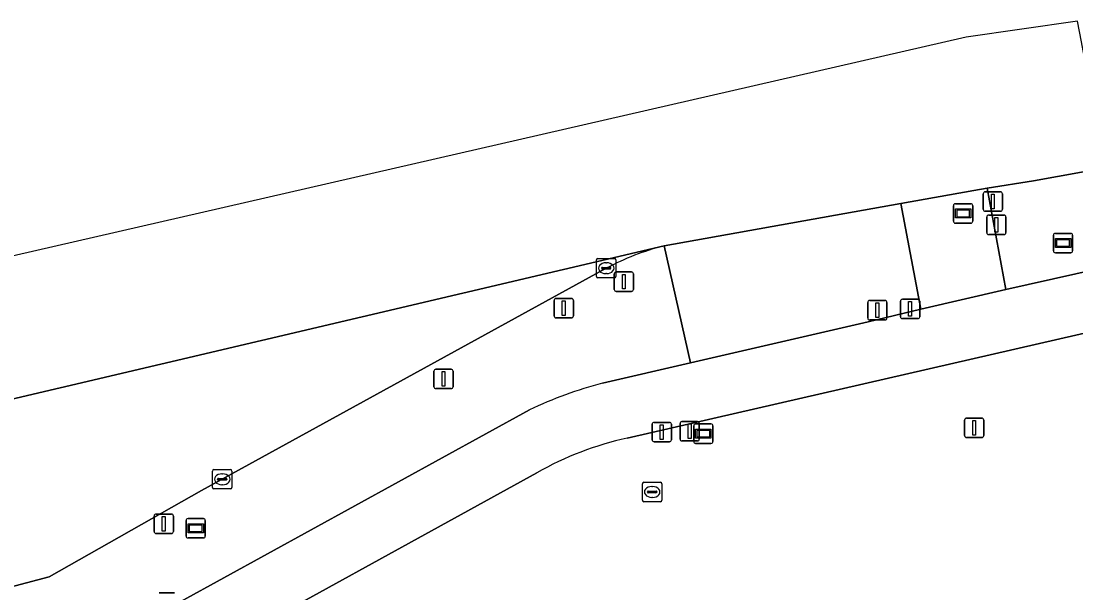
# Model space of a CAD drawing. Extents: x 160806 to 161707, y 383696 to 384148.
# Drawn here: x 161489.3 to 161543.6, y 383955 to 383984.5 of the extents above; entities that cross this region are included whole.
import ezdxf

# ---------------------------------------------------------------- set-up
doc = ezdxf.new("R2010")
doc.units = 0
for name, color, linetype in [('IMGEO_Berm_open', 7, 'Continuous'), ('IMGEO_Drukknoppaal', 7, 'Continuous'), ('IMGEO_Fietspad_open', 7, 'Continuous'), ('IMGEO_Kolk', 7, 'Continuous'), ('IMGEO_Lichtmast', 7, 'Continuous'), ('IMGEO_OVBaan_gesloten', 7, 'Continuous'), ('IMGEO_Rijbaan_lokaal_gesloten', 7, 'Continuous'), ('IMGEO_Rijbaan_lokaal_open', 7, 'Continuous'), ('IMGEO_Rioolput', 7, 'Continuous'), ('IMGEO_Verkeersregelinstallatiepaal', 7, 'Continuous'), ('IMGEO_Voetpad_open', 7, 'Continuous'), ('IMGEO_Wegwijzer', 7, 'Continuous')]:
    doc.layers.add(name, color=color, linetype=linetype)

msp = doc.modelspace()

# ---------------------------------------------------------------- linework, layer by layer
at = {"layer": 'IMGEO_Berm_open'}
for points in [[(161519.254, 383965.822), (161523.784, 383966.873), (161522.421, 383972.902)], [(161519.443, 383971.749), (161498.607, 383960.307), (161490.782, 383955.856), (161480.443, 383953.13), (161480.64, 383952.368)], [(161482.764, 383950.802), (161484.817, 383951.25), (161485.579, 383951.426), (161494.69, 383953.527), (161497.52, 383954.56), (161515.493, 383964.453)]]:
    msp.add_lwpolyline(points, dxfattribs=at)
for centre, radius, start, end in [((161525.818, 383959.706), 13.626, 104.4357, 117.8944), ((161524.253, 383946.239), 20.211, 104.319, 115.6839)]:
    msp.add_arc(centre, radius, start, end, dxfattribs=at)
at = {"layer": 'IMGEO_Drukknoppaal'}
for p, q in [((161534.584, 383969.252), (161534.584, 383970.052)), ((161534.584, 383970.052), (161534.584, 383969.252)), ((161534.684, 383970.152), (161535.474, 383970.152)), ((161535.474, 383970.152), (161534.684, 383970.152)), ((161535.574, 383970.052), (161535.574, 383969.252)), ((161535.574, 383969.252), (161535.574, 383970.052)), ((161535.474, 383969.152), (161534.684, 383969.152)), ((161534.684, 383969.152), (161535.474, 383969.152)), ((161521.807, 383962.911), (161521.807, 383963.711)), ((161521.807, 383963.711), (161521.807, 383962.911)), ((161521.907, 383963.811), (161522.697, 383963.811)), ((161522.697, 383963.811), (161521.907, 383963.811)), ((161522.797, 383963.711), (161522.797, 383962.911)), ((161522.797, 383962.911), (161522.797, 383963.711)), ((161522.697, 383962.811), (161521.907, 383962.811)), ((161521.907, 383962.811), (161522.697, 383962.811)), ((161496.44, 383955.027), (161497.23, 383955.027)), ((161497.23, 383955.027), (161496.44, 383955.027))]:
    msp.add_line(p, q, dxfattribs=at)
for points in [[(161535.004, 383970.027), (161535.154, 383970.027), (161535.154, 383969.277), (161535.004, 383969.277), (161535.004, 383970.027)], [(161522.227, 383963.686), (161522.377, 383963.686), (161522.377, 383962.936), (161522.227, 383962.936), (161522.227, 383963.686)]]:
    msp.add_lwpolyline(points, dxfattribs=at)
for centre, start, end in [((161534.684, 383970.052), 90, 180), ((161534.684, 383970.052), 90, 180), ((161535.474, 383970.052), 0, 90), ((161535.474, 383970.052), 360, 90), ((161534.684, 383969.252), 180, 270), ((161534.684, 383969.252), 180, 270), ((161535.474, 383969.252), 270, 0), ((161535.474, 383969.252), 270, 0), ((161521.907, 383963.711), 90, 180), ((161521.907, 383963.711), 90, 180), ((161522.697, 383963.711), 0, 90), ((161522.697, 383963.711), 360, 90), ((161521.907, 383962.911), 180, 270), ((161521.907, 383962.911), 180, 270), ((161522.697, 383962.911), 270, 0), ((161522.697, 383962.911), 270, 0)]:
    msp.add_arc(centre, 0.1, start, end, dxfattribs=at)
at = {"layer": 'IMGEO_Fietspad_open'}
msp.add_lwpolyline([(161539.05, 383975.868), (161538.355, 383975.756), (161534.608, 383975.085), (161535.627, 383969.643), (161540.016, 383970.65)], close=True, dxfattribs=at)
at = {"layer": 'IMGEO_Kolk'}
for p, q in [((161518.942, 383971.323), (161518.942, 383972.175)), ((161519.017, 383972.249), (161519.869, 383972.249)), ((161519.43, 383972.029), (161519.455, 383972.029)), ((161519.943, 383972.175), (161519.943, 383971.323)), ((161519.201, 383971.743), (161519.201, 383971.755)), ((161519.639, 383971.706), (161519.241, 383971.706)), ((161519.244, 383971.792), (161519.642, 383971.792)), ((161519.685, 383971.755), (161519.685, 383971.743)), ((161519.869, 383971.249), (161519.017, 383971.249)), ((161519.453, 383971.469), (161519.428, 383971.469)), ((161499.179, 383960.453), (161499.179, 383961.305)), ((161499.254, 383961.379), (161500.106, 383961.379)), ((161500.18, 383961.305), (161500.18, 383960.453)), ((161499.438, 383960.873), (161499.438, 383960.885)), ((161499.876, 383960.836), (161499.478, 383960.836)), ((161499.481, 383960.922), (161499.879, 383960.922)), ((161499.667, 383961.159), (161499.692, 383961.159)), ((161499.922, 383960.885), (161499.922, 383960.873)), ((161500.106, 383960.379), (161499.254, 383960.379)), ((161499.69, 383960.599), (161499.665, 383960.599))]:
    msp.add_line(p, q, dxfattribs=at)
for points in [[(161518.942, 383971.323), (161518.942, 383972.175)], [(161519.017, 383972.249), (161519.869, 383972.249)], [(161519.943, 383972.175), (161519.943, 383971.323)], [(161519.869, 383971.249), (161519.017, 383971.249)], [(161499.179, 383960.453), (161499.179, 383961.305)], [(161499.254, 383961.379), (161500.106, 383961.379)], [(161500.18, 383961.305), (161500.18, 383960.453)], [(161500.106, 383960.379), (161499.254, 383960.379)]]:
    msp.add_lwpolyline(points, dxfattribs=at)
for centre, radius, start, end in [((161519.019, 383972.173), 0.0765, 91.552, 178.448), ((161519.019, 383972.173), 0.0765, 91.552, 178.448), ((161519.867, 383972.173), 0.0765, 1.552, 88.448), ((161519.867, 383972.173), 0.0765, 1.552, 88.448), ((161519.241, 383971.752), 0.0403, 85.8775, 175.7526), ((161519.238, 383971.742), 0.0366, 178.938, 274.7102), ((161519.642, 383971.749), 0.043, 264.8664, 352.4533), ((161519.646, 383971.754), 0.0386, 1.7309, 96.639), ((161519.019, 383971.325), 0.0765, 181.552, 268.448), ((161519.019, 383971.325), 0.0765, 181.552, 268.448), ((161519.867, 383971.325), 0.0765, 271.552, 358.448), ((161519.867, 383971.325), 0.0765, 271.552, 358.448), ((161499.256, 383961.303), 0.0765, 91.552, 178.448), ((161499.256, 383961.303), 0.0765, 91.552, 178.448), ((161500.104, 383961.303), 0.0765, 1.552, 88.448), ((161500.104, 383961.303), 0.0765, 1.552, 88.448), ((161499.478, 383960.882), 0.0403, 85.8775, 175.7526), ((161499.475, 383960.872), 0.0366, 178.938, 274.7102), ((161499.879, 383960.879), 0.043, 264.8664, 352.4533), ((161499.883, 383960.884), 0.0386, 1.7309, 96.639), ((161499.256, 383960.455), 0.0765, 181.552, 268.448), ((161499.256, 383960.455), 0.0765, 181.552, 268.448), ((161500.104, 383960.455), 0.0765, 271.552, 358.448), ((161500.104, 383960.455), 0.0765, 271.552, 358.448)]:
    msp.add_arc(centre, radius, start, end, dxfattribs=at)
for centre, major_axis, ratio, start_param, end_param in [((161519.429, 383971.749), (-0.387, 0.002), 0.722429, 4.712389, 7.853982), ((161519.454, 383971.749), (-0.39, 0.002), 0.717154, 1.570796, 4.712389), ((161499.666, 383960.879), (-0.387, 0.002), 0.722429, 4.712389, 7.853982), ((161499.691, 383960.879), (-0.39, 0.002), 0.717154, 1.570796, 4.712389)]:
    msp.add_ellipse(centre, major_axis=major_axis, ratio=ratio, start_param=start_param, end_param=end_param, dxfattribs=at)
at = {"layer": 'IMGEO_Lichtmast'}
for p, q in [((161516.76, 383969.292), (161516.76, 383970.092)), ((161516.76, 383970.092), (161516.76, 383969.292)), ((161516.86, 383970.192), (161517.65, 383970.192)), ((161517.65, 383970.192), (161516.86, 383970.192)), ((161517.75, 383970.092), (161517.75, 383969.292)), ((161517.75, 383969.292), (161517.75, 383970.092)), ((161517.65, 383969.192), (161516.86, 383969.192)), ((161516.86, 383969.192), (161517.65, 383969.192)), ((161510.574, 383965.648), (161510.574, 383966.448)), ((161510.574, 383966.448), (161510.574, 383965.648)), ((161510.674, 383966.548), (161511.464, 383966.548)), ((161511.464, 383966.548), (161510.674, 383966.548)), ((161511.564, 383966.448), (161511.564, 383965.648)), ((161511.564, 383965.648), (161511.564, 383966.448)), ((161511.464, 383965.548), (161510.674, 383965.548)), ((161510.674, 383965.548), (161511.464, 383965.548)), ((161496.277, 383959.086), (161497.067, 383959.086)), ((161497.067, 383959.086), (161496.277, 383959.086)), ((161496.177, 383958.186), (161496.177, 383958.986)), ((161496.177, 383958.986), (161496.177, 383958.186)), ((161497.167, 383958.986), (161497.167, 383958.186)), ((161497.167, 383958.186), (161497.167, 383958.986)), ((161497.067, 383958.086), (161496.277, 383958.086)), ((161496.277, 383958.086), (161497.067, 383958.086))]:
    msp.add_line(p, q, dxfattribs=at)
for points in [[(161517.18, 383970.067), (161517.33, 383970.067), (161517.33, 383969.317), (161517.18, 383969.317), (161517.18, 383970.067)], [(161510.994, 383966.423), (161511.144, 383966.423), (161511.144, 383965.673), (161510.994, 383965.673), (161510.994, 383966.423)], [(161496.597, 383958.961), (161496.747, 383958.961), (161496.747, 383958.211), (161496.597, 383958.211), (161496.597, 383958.961)]]:
    msp.add_lwpolyline(points, dxfattribs=at)
for centre, start, end in [((161516.86, 383970.092), 90, 180), ((161516.86, 383970.092), 90, 180), ((161517.65, 383970.092), 0, 90), ((161517.65, 383970.092), 360, 90), ((161516.86, 383969.292), 180, 270), ((161516.86, 383969.292), 180, 270), ((161517.65, 383969.292), 270, 0), ((161517.65, 383969.292), 270, 0), ((161510.674, 383966.448), 90, 180), ((161510.674, 383966.448), 90, 180), ((161511.464, 383966.448), 0, 90), ((161511.464, 383966.448), 360, 90), ((161510.674, 383965.648), 180, 270), ((161510.674, 383965.648), 180, 270), ((161511.464, 383965.648), 270, 0), ((161511.464, 383965.648), 270, 0), ((161496.277, 383958.986), 90, 180), ((161496.277, 383958.986), 90, 180), ((161497.067, 383958.986), 0, 90), ((161497.067, 383958.986), 360, 90), ((161496.277, 383958.186), 180, 270), ((161496.277, 383958.186), 180, 270), ((161497.067, 383958.186), 270, 0), ((161497.067, 383958.186), 270, 0)]:
    msp.add_arc(centre, 0.1, start, end, dxfattribs=at)
at = {"layer": 'IMGEO_OVBaan_gesloten'}
for points in [[(161522.421, 383972.902), (161475.78, 383961.927), (161475.711, 383961.91), (161476.264, 383959.415)], [(161461.173, 383948.159), (161465.307, 383949.209), (161468.88, 383950.123), (161475.497, 383951.858), (161477.888, 383952.485), (161480.443, 383953.13), (161490.782, 383955.856), (161498.607, 383960.307), (161519.443, 383971.749)]]:
    msp.add_lwpolyline(points, dxfattribs=at)
msp.add_arc((161525.818, 383959.706), 13.626, 104.4357, 117.8944, dxfattribs=at)
at = {"layer": 'IMGEO_Rijbaan_lokaal_gesloten'}
for points in [[(161475.446, 383963.104), (161475.711, 383961.91), (161475.78, 383961.927), (161522.421, 383972.902), (161531.723, 383974.568), (161534.608, 383975.085), (161538.355, 383975.756), (161539.05, 383975.868), (161541.436, 383976.251), (161545.132, 383976.916), (161544.527, 383980.089), (161543.895, 383983.402), (161543.69, 383984.477), (161537.973, 383983.648), (161488.869, 383972.362), (161488.678, 383973.849)], [(161561.559, 383975.462), (161557.808, 383974.627), (161554.482, 383973.887), (161546.062, 383972.013), (161540.016, 383970.65), (161535.627, 383969.643), (161532.929, 383968.994), (161523.784, 383966.873), (161519.254, 383965.822)], [(161563.858, 383956.995), (161561.955, 383965.404), (161560.426, 383972.163), (161520.523, 383962.998)], [(161520.523, 383962.998), (161560.426, 383972.163)], [(161515.493, 383964.453), (161497.52, 383954.56), (161494.69, 383953.527), (161485.579, 383951.426), (161486.216, 383948.419), (161497.049, 383950.841), (161515.872, 383961.211)], [(161515.872, 383961.211), (161497.049, 383950.841), (161486.216, 383948.419), (161479.851, 383946.996), (161471.217, 383945.134)]]:
    msp.add_lwpolyline(points, dxfattribs=at)
for centre, radius, start, end in [((161524.253, 383946.239), 20.211, 104.319, 115.6839), ((161524.053, 383946.864), 16.516, 102.3423, 119.6931), ((161524.053, 383946.864), 16.516, 102.3423, 119.6931)]:
    msp.add_arc(centre, radius, start, end, dxfattribs=at)
at = {"layer": 'IMGEO_Rijbaan_lokaal_open'}
msp.add_lwpolyline([(161534.608, 383975.085), (161531.723, 383974.568), (161522.421, 383972.902), (161523.784, 383966.873), (161532.929, 383968.994), (161535.627, 383969.643)], close=True, dxfattribs=at)
at = {"layer": 'IMGEO_Rioolput'}
for p, q in [((161521.307, 383959.8), (161521.307, 383960.652)), ((161521.382, 383960.726), (161522.234, 383960.726)), ((161522.308, 383960.652), (161522.308, 383959.8)), ((161521.566, 383960.22), (161521.566, 383960.232)), ((161522.004, 383960.183), (161521.606, 383960.183)), ((161521.609, 383960.269), (161522.007, 383960.269)), ((161521.795, 383960.506), (161521.82, 383960.506)), ((161522.05, 383960.232), (161522.05, 383960.22)), ((161522.234, 383959.726), (161521.382, 383959.726)), ((161521.818, 383959.946), (161521.793, 383959.946))]:
    msp.add_line(p, q, dxfattribs=at)
for points in [[(161521.307, 383959.8), (161521.307, 383960.652)], [(161521.382, 383960.726), (161522.234, 383960.726)], [(161522.308, 383960.652), (161522.308, 383959.8)], [(161522.234, 383959.726), (161521.382, 383959.726)]]:
    msp.add_lwpolyline(points, dxfattribs=at)
for centre, radius, start, end in [((161521.384, 383960.65), 0.0765, 91.552, 178.448), ((161521.384, 383960.65), 0.0765, 91.552, 178.448), ((161522.232, 383960.65), 0.0765, 1.552, 88.448), ((161522.232, 383960.65), 0.0765, 1.552, 88.448), ((161521.606, 383960.229), 0.0403, 85.8775, 175.7526), ((161521.603, 383960.219), 0.0366, 178.938, 274.7102), ((161522.007, 383960.226), 0.043, 264.8664, 352.4533), ((161522.011, 383960.231), 0.0386, 1.7309, 96.639), ((161521.384, 383959.802), 0.0765, 181.552, 268.448), ((161521.384, 383959.802), 0.0765, 181.552, 268.448), ((161522.232, 383959.802), 0.0765, 271.552, 358.448), ((161522.232, 383959.802), 0.0765, 271.552, 358.448)]:
    msp.add_arc(centre, radius, start, end, dxfattribs=at)
for centre, major_axis, ratio, start_param, end_param in [((161521.794, 383960.226), (-0.387, 0.002), 0.722429, 4.712389, 7.853982), ((161521.819, 383960.226), (-0.39, 0.002), 0.717154, 1.570796, 4.712389)]:
    msp.add_ellipse(centre, major_axis=major_axis, ratio=ratio, start_param=start_param, end_param=end_param, dxfattribs=at)
at = {"layer": 'IMGEO_Verkeersregelinstallatiepaal'}
for p, q in [((161538.843, 383974.783), (161538.843, 383975.583)), ((161538.843, 383975.583), (161538.843, 383974.783)), ((161538.943, 383975.683), (161539.733, 383975.683)), ((161539.733, 383975.683), (161538.943, 383975.683)), ((161539.833, 383975.583), (161539.833, 383974.783)), ((161539.833, 383974.783), (161539.833, 383975.583)), ((161539.733, 383974.683), (161538.943, 383974.683)), ((161538.943, 383974.683), (161539.733, 383974.683)), ((161539.026, 383973.584), (161539.026, 383974.384)), ((161539.026, 383974.384), (161539.026, 383973.584)), ((161539.126, 383974.484), (161539.916, 383974.484)), ((161539.916, 383974.484), (161539.126, 383974.484)), ((161540.016, 383974.384), (161540.016, 383973.584)), ((161540.016, 383973.584), (161540.016, 383974.384)), ((161539.916, 383973.484), (161539.126, 383973.484)), ((161539.126, 383973.484), (161539.916, 383973.484)), ((161519.952, 383971.555), (161520.742, 383971.555)), ((161520.742, 383971.555), (161519.952, 383971.555)), ((161519.852, 383970.655), (161519.852, 383971.455)), ((161519.852, 383971.455), (161519.852, 383970.655)), ((161520.842, 383971.455), (161520.842, 383970.655)), ((161520.842, 383970.655), (161520.842, 383971.455)), ((161520.742, 383970.555), (161519.952, 383970.555)), ((161519.952, 383970.555), (161520.742, 383970.555)), ((161532.901, 383969.186), (161532.901, 383969.986)), ((161532.901, 383969.986), (161532.901, 383969.186)), ((161533.001, 383970.086), (161533.791, 383970.086)), ((161533.791, 383970.086), (161533.001, 383970.086)), ((161533.891, 383969.986), (161533.891, 383969.186)), ((161533.891, 383969.186), (161533.891, 383969.986)), ((161533.791, 383969.086), (161533.001, 383969.086)), ((161533.001, 383969.086), (161533.791, 383969.086)), ((161537.884, 383963.129), (161537.884, 383963.929)), ((161537.884, 383963.929), (161537.884, 383963.129)), ((161537.984, 383964.029), (161538.774, 383964.029)), ((161538.774, 383964.029), (161537.984, 383964.029)), ((161538.874, 383963.929), (161538.874, 383963.129)), ((161538.874, 383963.129), (161538.874, 383963.929)), ((161523.242, 383962.953), (161523.242, 383963.753)), ((161523.242, 383963.753), (161523.242, 383962.953)), ((161523.342, 383963.853), (161524.132, 383963.853)), ((161524.132, 383963.853), (161523.342, 383963.853)), ((161524.232, 383963.753), (161524.232, 383962.953)), ((161524.232, 383962.953), (161524.232, 383963.753)), ((161524.132, 383962.853), (161523.342, 383962.853)), ((161523.342, 383962.853), (161524.132, 383962.853)), ((161538.774, 383963.029), (161537.984, 383963.029)), ((161537.984, 383963.029), (161538.774, 383963.029))]:
    msp.add_line(p, q, dxfattribs=at)
for points in [[(161539.263, 383975.558), (161539.413, 383975.558), (161539.413, 383974.808), (161539.263, 383974.808), (161539.263, 383975.558)], [(161539.446, 383974.359), (161539.596, 383974.359), (161539.596, 383973.609), (161539.446, 383973.609), (161539.446, 383974.359)], [(161520.272, 383971.43), (161520.422, 383971.43), (161520.422, 383970.68), (161520.272, 383970.68), (161520.272, 383971.43)], [(161533.321, 383969.961), (161533.471, 383969.961), (161533.471, 383969.211), (161533.321, 383969.211), (161533.321, 383969.961)], [(161538.304, 383963.904), (161538.454, 383963.904), (161538.454, 383963.154), (161538.304, 383963.154), (161538.304, 383963.904)], [(161523.662, 383963.728), (161523.812, 383963.728), (161523.812, 383962.978), (161523.662, 383962.978), (161523.662, 383963.728)]]:
    msp.add_lwpolyline(points, dxfattribs=at)
for centre, start, end in [((161538.943, 383975.583), 90, 180), ((161538.943, 383975.583), 90, 180), ((161539.733, 383975.583), 0, 90), ((161539.733, 383975.583), 360, 90), ((161538.943, 383974.783), 180, 270), ((161538.943, 383974.783), 180, 270), ((161539.733, 383974.783), 270, 0), ((161539.733, 383974.783), 270, 0), ((161539.126, 383974.384), 90, 180), ((161539.126, 383974.384), 90, 180), ((161539.916, 383974.384), 0, 90), ((161539.916, 383974.384), 360, 90), ((161539.126, 383973.584), 180, 270), ((161539.126, 383973.584), 180, 270), ((161539.916, 383973.584), 270, 0), ((161539.916, 383973.584), 270, 0), ((161519.952, 383971.455), 90, 180), ((161519.952, 383971.455), 90, 180), ((161520.742, 383971.455), 0, 90), ((161520.742, 383971.455), 360, 90), ((161519.952, 383970.655), 180, 270), ((161519.952, 383970.655), 180, 270), ((161520.742, 383970.655), 270, 0), ((161520.742, 383970.655), 270, 0), ((161533.001, 383969.986), 90, 180), ((161533.001, 383969.986), 90, 180), ((161533.791, 383969.986), 0, 90), ((161533.791, 383969.986), 360, 90), ((161533.001, 383969.186), 180, 270), ((161533.001, 383969.186), 180, 270), ((161533.791, 383969.186), 270, 0), ((161533.791, 383969.186), 270, 0), ((161537.984, 383963.929), 90, 180), ((161537.984, 383963.929), 90, 180), ((161538.774, 383963.929), 0, 90), ((161538.774, 383963.929), 360, 90), ((161523.342, 383963.753), 90, 180), ((161523.342, 383963.753), 90, 180), ((161524.132, 383963.753), 0, 90), ((161524.132, 383963.753), 360, 90), ((161523.342, 383962.953), 180, 270), ((161523.342, 383962.953), 180, 270), ((161524.132, 383962.953), 270, 0), ((161524.132, 383962.953), 270, 0), ((161537.984, 383963.129), 180, 270), ((161537.984, 383963.129), 180, 270), ((161538.774, 383963.129), 270, 0), ((161538.774, 383963.129), 270, 0)]:
    msp.add_arc(centre, 0.1, start, end, dxfattribs=at)
at = {"layer": 'IMGEO_Voetpad_open'}
msp.add_lwpolyline([(161545.132, 383976.916), (161541.436, 383976.251), (161539.05, 383975.868), (161540.016, 383970.65), (161546.062, 383972.013)], close=True, dxfattribs=at)
at = {"layer": 'IMGEO_Wegwijzer'}
for p, q in [((161537.312, 383974.169), (161537.312, 383974.969)), ((161537.312, 383974.969), (161537.312, 383974.169)), ((161537.412, 383975.069), (161538.202, 383975.069)), ((161538.202, 383975.069), (161537.412, 383975.069)), ((161538.302, 383974.969), (161538.302, 383974.169)), ((161538.302, 383974.169), (161538.302, 383974.969)), ((161538.202, 383974.069), (161537.412, 383974.069)), ((161537.412, 383974.069), (161538.202, 383974.069)), ((161542.457, 383972.644), (161542.457, 383973.444)), ((161542.457, 383973.444), (161542.457, 383972.644)), ((161542.557, 383973.544), (161543.347, 383973.544)), ((161543.347, 383973.544), (161542.557, 383973.544)), ((161543.447, 383973.444), (161543.447, 383972.644)), ((161543.447, 383972.644), (161543.447, 383973.444)), ((161543.347, 383972.544), (161542.557, 383972.544)), ((161542.557, 383972.544), (161543.347, 383972.544)), ((161523.943, 383962.829), (161523.943, 383963.629)), ((161523.943, 383963.629), (161523.943, 383962.829)), ((161524.043, 383963.729), (161524.833, 383963.729)), ((161524.833, 383963.729), (161524.043, 383963.729)), ((161524.933, 383963.629), (161524.933, 383962.829)), ((161524.933, 383962.829), (161524.933, 383963.629)), ((161524.833, 383962.729), (161524.043, 383962.729)), ((161524.043, 383962.729), (161524.833, 383962.729)), ((161497.82, 383957.957), (161497.82, 383958.757)), ((161497.82, 383958.757), (161497.82, 383957.957)), ((161497.92, 383958.857), (161498.71, 383958.857)), ((161498.71, 383958.857), (161497.92, 383958.857)), ((161498.81, 383958.757), (161498.81, 383957.957)), ((161498.81, 383957.957), (161498.81, 383958.757)), ((161498.71, 383957.857), (161497.92, 383957.857)), ((161497.92, 383957.857), (161498.71, 383957.857))]:
    msp.add_line(p, q, dxfattribs=at)
for points in [[(161537.413, 383974.801), (161538.201, 383974.801), (161538.201, 383974.337), (161537.413, 383974.337), (161537.413, 383974.801)], [(161537.478, 383974.736), (161537.478, 383974.402), (161538.136, 383974.402), (161538.136, 383974.736), (161537.478, 383974.736)], [(161542.558, 383973.276), (161543.346, 383973.276), (161543.346, 383972.812), (161542.558, 383972.812), (161542.558, 383973.276)], [(161542.623, 383973.211), (161542.623, 383972.877), (161543.281, 383972.877), (161543.281, 383973.211), (161542.623, 383973.211)], [(161524.044, 383963.461), (161524.832, 383963.461), (161524.832, 383962.997), (161524.044, 383962.997), (161524.044, 383963.461)], [(161524.109, 383963.396), (161524.109, 383963.062), (161524.767, 383963.062), (161524.767, 383963.396), (161524.109, 383963.396)], [(161497.921, 383958.589), (161498.709, 383958.589), (161498.709, 383958.125), (161497.921, 383958.125), (161497.921, 383958.589)], [(161497.986, 383958.524), (161497.986, 383958.19), (161498.644, 383958.19), (161498.644, 383958.524), (161497.986, 383958.524)]]:
    msp.add_lwpolyline(points, dxfattribs=at)
for centre, start, end in [((161537.412, 383974.969), 90, 180), ((161537.412, 383974.969), 90, 180), ((161538.202, 383974.969), 0, 90), ((161538.202, 383974.969), 360, 90), ((161537.412, 383974.169), 180, 270), ((161537.412, 383974.169), 180, 270), ((161538.202, 383974.169), 270, 0), ((161538.202, 383974.169), 270, 0), ((161542.557, 383973.444), 90, 180), ((161542.557, 383973.444), 90, 180), ((161543.347, 383973.444), 0, 90), ((161543.347, 383973.444), 360, 90), ((161542.557, 383972.644), 180, 270), ((161542.557, 383972.644), 180, 270), ((161543.347, 383972.644), 270, 0), ((161543.347, 383972.644), 270, 0), ((161524.043, 383963.629), 90, 180), ((161524.043, 383963.629), 90, 180), ((161524.833, 383963.629), 0, 90), ((161524.833, 383963.629), 360, 90), ((161524.043, 383962.829), 180, 270), ((161524.043, 383962.829), 180, 270), ((161524.833, 383962.829), 270, 0), ((161524.833, 383962.829), 270, 0), ((161497.92, 383958.757), 90, 180), ((161497.92, 383958.757), 90, 180), ((161498.71, 383958.757), 0, 90), ((161498.71, 383958.757), 360, 90), ((161497.92, 383957.957), 180, 270), ((161497.92, 383957.957), 180, 270), ((161498.71, 383957.957), 270, 0), ((161498.71, 383957.957), 270, 0)]:
    msp.add_arc(centre, 0.1, start, end, dxfattribs=at)

doc.saveas('drawing.dxf')
